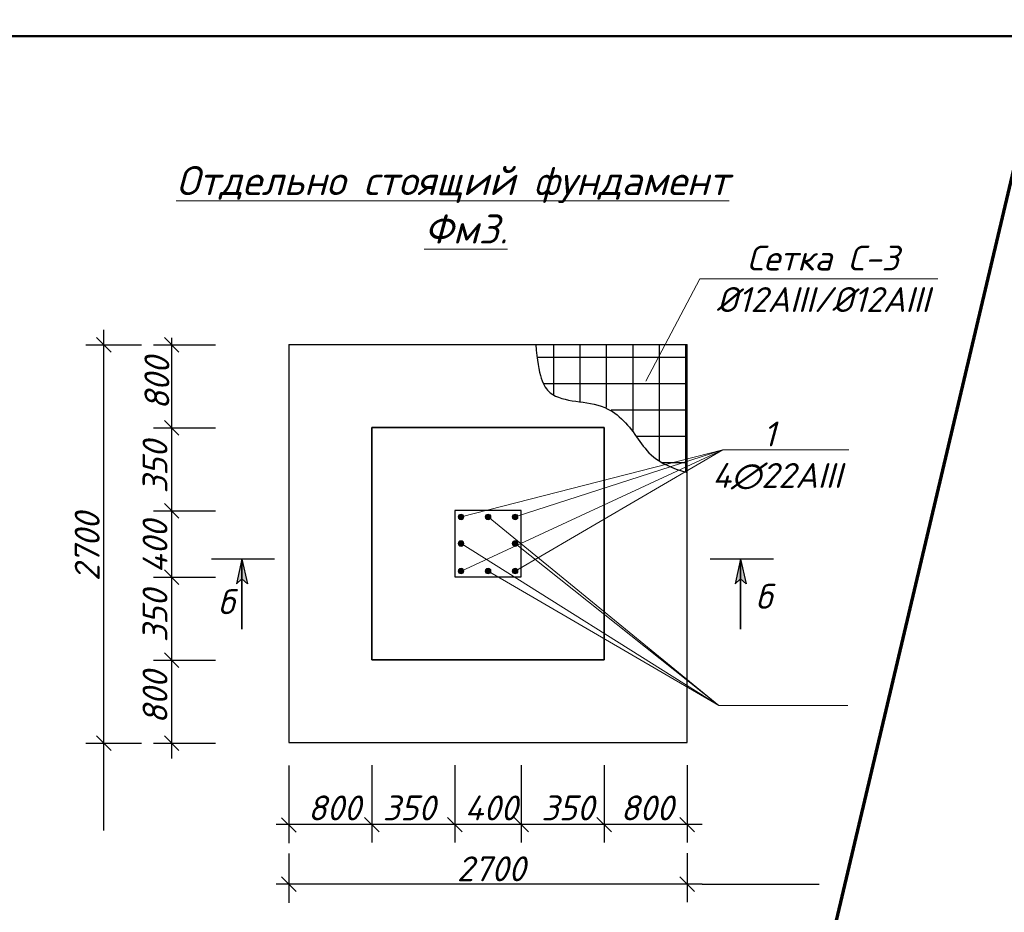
# Model space of a CAD drawing. Header units: millimetres. Extents: x 2063114 to 14983986, y -126020516 to 213791.
# Tile 623 of 656: x 2344225 to 2356089, y -36969 to -26210. Entities that reach past the tile are written whole.
import ezdxf

# ---------------------------------------------------------------- set-up
doc = ezdxf.new("R2010")
doc.units = ezdxf.units.MM
for name, color, linetype, lineweight in [('_0', 7, 'Continuous', 20), ('tugri', 7, 'Continuous', 25), ('план', 7, 'Continuous', 20)]:
    doc.layers.add(name, color=color, linetype=linetype, lineweight=lineweight)
doc.layers.add('все', color=7, linetype='Continuous')
doc.layers.add('Размеры', color=28, linetype='Continuous')
doc.styles.add('V@ler@Live', font='isocpeui.ttf')

# ---------------------------------------------------------------- blocks, each defined once
blk = doc.blocks.new('_Oblique')
at = {"color": 0, "linetype": 'ByBlock', "lineweight": -2}
blk.add_line((-0.5, -0.5), (0.5, 0.5), dxfattribs=at)

msp = doc.modelspace()

# ---------------------------------------------------------------- hatches: boundary and pattern name
h = msp.add_hatch()
h.set_pattern_fill('ANSI37', color=256, scale=100, angle=45)
h.set_pattern_definition([(90, (335807.34, -387146.8), (-317.5, 3e-14), []), (180, (335807.34, -387146.8), (-3e-14, -317.5), [])])
edge = h.paths.add_edge_path()
edge.add_spline(control_points=[(2350443.27766, -30124.08822), (2350497.43998, -30488.44739), (2350576.9798, -30853.28849), (2351353.47728, -30767.35046), (2351703.99102, -31301.60814), (2351946.99004, -31587.4273), (2352268.49532, -31668.94983)], knot_values=[49.9576300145, 49.9576300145, 49.9576300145, 49.9576300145, 267.3318398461, 607.1908125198, 885.9354950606, 1171.7444456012, 1171.7444456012, 1171.7444456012, 1171.7444456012], degree=3, periodic=0)
edge.add_line((2352268.49532, -31668.94983), (2352251.61609, -30124.08822))
edge.add_line((2352251.61609, -30124.08822), (2350443.27766, -30124.08822))
at = {"lineweight": 13}
for color, points in [(5, [(2349576.62754, -32203.69828, 1), (2349508.49532, -32203.69828, 1)]), (1, [(2349902.56143, -32203.69828, 1), (2349834.42922, -32203.69828, 1)]), (5, [(2350160.36311, -32203.69828, -1), (2350228.49532, -32203.69828, -1)]), (1, [(2349576.62754, -32524.08822, 1), (2349508.49532, -32524.08822, 1)]), (1, [(2350160.36311, -32524.08822, -1), (2350228.49532, -32524.08822, -1)]), (5, [(2349576.62754, -32855.56607, -1), (2349508.49532, -32855.56607, -1)]), (1, [(2349902.56143, -32855.56607, -1), (2349834.42922, -32855.56607, -1)]), (5, [(2350160.36311, -32855.56607, 1), (2350228.49532, -32855.56607, 1)])]:
    msp.add_hatch(color=color, dxfattribs=at).paths.add_polyline_path(points)
h = msp.add_hatch(color=5)
h.dxf.hatch_style = 1
h.paths.add_polyline_path([(2346902.41513, -32711.59114), (2346902.41513, -32948.27648), (2346969.25025, -33011.531)])
h.paths.add_polyline_path([(2346902.41513, -32711.59114), (2346835.58001, -33011.531), (2346902.41513, -32948.27648)])
h = msp.add_hatch(color=5)
h.dxf.hatch_style = 1
h.paths.add_polyline_path([(2352911.75273, -32711.59114), (2352911.75273, -32948.27648), (2352978.58784, -33011.531)])
h.paths.add_polyline_path([(2352911.75273, -32711.59114), (2352844.91761, -33011.531), (2352911.75273, -32948.27648)])

# ---------------------------------------------------------------- linework, layer by layer
at = {"color": 7, "lineweight": 30}
for p, q in [((2347468.64912, -30124.08822), (2347468.64912, -34924.08822)), ((2347468.64912, -30124.08822), (2352268.49532, -30124.08822)), ((2352268.49532, -34924.08822), (2352268.49532, -30124.08822)), ((2347468.64912, -34924.08822), (2352268.49532, -34924.08822))]:
    msp.add_line(p, q, dxfattribs=at)
at = {"linetype": 'ByBlock', "lineweight": 35, "ltscale": 100}
for p, q in [((2348468.64912, -31124.08822), (2348468.64912, -33924.08822)), ((2348468.64912, -31124.08822), (2351268.49532, -31124.08822)), ((2351268.49532, -31124.08822), (2351268.49532, -33924.08822)), ((2348468.64912, -33924.08822), (2351268.49532, -33924.08822))]:
    msp.add_line(p, q, dxfattribs=at)
at = {"color": 7, "linetype": 'ByBlock', "lineweight": 13}
for p, q in [((2349542.56143, -32203.69828), (2352698.91151, -31395.11513)), ((2349542.56143, -32855.56607), (2352698.91151, -31395.11513)), ((2350194.42922, -32203.69828), (2352698.91151, -31395.11513)), ((2350194.42922, -32855.56607), (2352698.91151, -31395.11513)), ((2352698.91151, -31395.11513), (2354214.61632, -31395.11513)), ((2349868.49532, -32203.69828), (2352648.90305, -34475.11513)), ((2349542.56143, -32524.08822), (2352648.90305, -34475.11513)), ((2350194.42922, -32524.08822), (2352648.90305, -34475.11513)), ((2349868.49532, -32855.56607), (2352648.90305, -34475.11513)), ((2352648.90305, -34475.11513), (2354201.90369, -34475.11513))]:
    msp.add_line(p, q, dxfattribs=at)
at = {"color": 5}
for p, q in [((2346902.41513, -32711.59114), (2346835.58001, -33011.531)), ((2346902.41513, -32711.59114), (2346969.25025, -33011.531)), ((2352911.75273, -32711.59114), (2352844.91761, -33011.531)), ((2352911.75273, -32711.59114), (2352978.58784, -33011.531)), ((2346835.58001, -33011.531), (2346902.41513, -32948.27648)), ((2346969.25025, -33011.531), (2346902.41513, -32948.27648)), ((2352844.91761, -33011.531), (2352911.75273, -32948.27648)), ((2352978.58784, -33011.531), (2352911.75273, -32948.27648))]:
    msp.add_line(p, q, dxfattribs=at)
at = {"color": 5, "lineweight": 35}
for p, q in [((2346902.41513, -32711.59114), (2346902.41513, -33555.06591)), ((2352911.75273, -32711.59114), (2352911.75273, -33555.06591))]:
    msp.add_line(p, q, dxfattribs=at)
msp.add_line((2352446.50777, -36630.50402), (2353858.46155, -36630.50402))
at = {"color": 7, "lineweight": 30}
msp.add_lwpolyline([(2349468.49532, -32924.08822), (2350268.49532, -32924.08822), (2350268.49532, -32124.08822), (2349468.49532, -32124.08822)], close=True, dxfattribs=at)
at = {"color": 5, "lineweight": 30}
for points in [[(2347296.72194, -32711.59114), (2346536.81999, -32711.59114)], [(2353306.05954, -32711.59114), (2352546.15759, -32711.59114)]]:
    msp.add_lwpolyline(points, dxfattribs=at)
at = {"color": 5, "lineweight": 13}
for centre in [(2349542.56143, -32203.69828), (2350194.42922, -32203.69828), (2349542.56143, -32855.56607), (2350194.42922, -32855.56607)]:
    msp.add_circle(centre, 34.06611, dxfattribs=at)
at = {"color": 1, "lineweight": 13}
for centre in [(2349868.49532, -32203.69828), (2349542.56143, -32524.08822), (2350194.42922, -32524.08822), (2349868.49532, -32855.56607)]:
    msp.add_circle(centre, 34.06611, dxfattribs=at)
msp.add_open_spline([(2350443.27766, -30124.08822), (2350479.08219, -30507.63423), (2350607.90088, -30851.22328), (2351298.12555, -30767.35046), (2351684.36202, -31256.06045), (2351875.17563, -31560.97224), (2352268.49532, -31668.94983)], degree=3, knots=[70.0473067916, 70.0473067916, 70.0473067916, 70.0473067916, 267.3318398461, 607.1908125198, 885.9354950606, 1148.2791365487, 1148.2791365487, 1148.2791365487, 1148.2791365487])
at = {"layer": '_0', "lineweight": 70}
msp.add_line((2317098.69554, -193908.61999), (2376498.69574, 58091.38001), dxfattribs=at)
at = {"layer": 'tugri', "color": 5, "lineweight": 13}
msp.add_line((2355288.68185, -29331.36104), (2352421.06087, -29331.36104), dxfattribs=at)
at = {"layer": 'все', "color": 5, "linetype": 'ByBlock', "lineweight": 13}
msp.add_line((2352421.06087, -29331.36104), (2351770.59995, -30565.92722), dxfattribs=at)
at = {"layer": 'план', "color": 0, "lineweight": 50}
msp.add_lwpolyline([(2319098.69564, -26408.61999), (2375998.69564, -26408.61999), (2375998.69564, -67408.61999), (2319098.69564, -67408.61999)], close=True, dxfattribs=at)
at = {"layer": 'Размеры', "color": 5}
for p, q in [((2345238.84156, -35983.40159), (2345238.84156, -29947.5462)), ((2345021.45479, -30129.63217), (2345690.92632, -30129.63217)), ((2345838.99087, -30129.63217), (2346583.82724, -30129.63217)), ((2346056.37763, -35115.75899), (2346056.37763, -30046.18871)), ((2345838.99087, -31129.63217), (2346583.82724, -31129.63217)), ((2345838.99087, -32129.63217), (2346583.82724, -32129.63217)), ((2345838.99087, -32929.63217), (2346583.82724, -32929.63217)), ((2345838.99087, -33929.63217), (2346583.82724, -33929.63217)), ((2345021.45479, -34929.63217), (2345690.92632, -34929.63217)), ((2345838.99087, -34929.63217), (2346583.82724, -34929.63217)), ((2347468.64912, -35201.17645), (2347468.64912, -36134.80843)), ((2348468.64912, -35195.6325), (2348468.64912, -36129.26448)), ((2349468.49532, -35195.6325), (2349468.49532, -36129.26448)), ((2350268.49532, -35195.6325), (2350268.49532, -36129.26448)), ((2351268.49532, -35195.6325), (2351268.49532, -36129.26448)), ((2352268.49532, -35195.6325), (2352268.49532, -36129.26448)), ((2352446.50777, -35911.87771), (2347315.14753, -35911.87771)), ((2347468.64912, -36259.91313), (2347468.64912, -36853.43474)), ((2352268.49532, -36254.36917), (2352268.49532, -36847.89079)), ((2352446.50777, -36630.50402), (2347315.14753, -36630.50402))]:
    msp.add_line(p, q, dxfattribs=at)

# ---------------------------------------------------------------- block references
at = {"layer": 'Размеры', "color": 5, "yscale": 174.9158653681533, "zscale": 174.9158653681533}
for p, xscale, rotation in [((2345238.84156, -30129.63217), -174.9158653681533, 180), ((2346056.37763, -30129.63217), -174.9158653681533, 180), ((2346056.37763, -31129.63217), -174.9158653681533, 180), ((2346056.37763, -32129.63217), -174.9158653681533, 180), ((2346056.37763, -32929.63217), -174.9158653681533, 180), ((2346056.37763, -33929.63217), -174.9158653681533, 180), ((2345238.84156, -34929.63217), -174.9158653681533, 180), ((2346056.37763, -34929.63217), -174.9158653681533, 180), ((2347468.64912, -35917.42166), 174.9158653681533, 270), ((2348468.64912, -35911.87771), 174.9158653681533, 270), ((2349468.49532, -35911.87771), 174.9158653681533, 270), ((2350268.49532, -35911.87771), 174.9158653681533, 270), ((2351268.49532, -35911.87771), 174.9158653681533, 270), ((2352268.49532, -35911.87771), 174.9158653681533, 270), ((2347468.64912, -36630.50402), 174.9158653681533, 270), ((2352268.49532, -36630.50402), 174.9158653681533, 270)]:
    msp.add_blockref('_Oblique', p, dxfattribs=dict(at, xscale=xscale, rotation=rotation))

# ---------------------------------------------------------------- texts
at = {"lineweight": 15, "ltscale": 2, "char_height": 350, "width": 9174.4030561, "attachment_point": 1, "style": 'V@ler@Live'}
for s, insert in [('\\pi1145.05385;{\\fISOCPEUR|b1|i1|c204|p34;\\LОтдельно стоящий фундамент\\P\\pi4169.11682;Фм1.}', (2320739.25277, -27974.19524)), ('\\pi1145.05385;{\\fISOCPEUR|b1|i1|c204|p34;\\LОтдельно стоящий фундамент\\P\\pi4133.17229;Фм2.}', (2332908.47772, -27974.19524)), ('\\pi1145.05385;{\\fISOCPEUR|b1|i1|c204|p34;\\LОтдельно стоящий фундамент\\P\\pi4133.17229;Фм3.}', (2344967.00378, -27974.19524))]:
    msp.add_mtext(s, dxfattribs=dict(at, insert=insert))
at = {"color": 7, "lineweight": 15, "ltscale": 2, "insert": (2352569.89167, -31053.01356), "char_height": 300, "attachment_point": 1, "style": 'V@ler@Live'}
msp.add_mtext('\\pi-150.309;{\\C256;    1\\P\\pi0;\\fISOCPEUR|b0|i1|c238|p34;4\\fISOCPEUR|b0|i1|c204|p34;∅22\\fISOCPEUR|b0|i1|c238|p34;AIII\\fISOCPEUR|b0|i1|c204|p34; }', dxfattribs=at)
at = {"color": 5, "char_height": 300, "attachment_point": 5, "style": 'V@ler@Live'}
for insert in [(2353189.93535, -33160.93037), (2346711.90262, -33225.71323)]:
    msp.add_mtext('б', dxfattribs=dict(at, insert=insert))
at = {"layer": 'tugri', "color": 7, "insert": (2353904.36703, -29583.34611), "char_height": 300, "attachment_point": 5, "style": 'V@ler@Live'}
msp.add_mtext('{\\C256;Сетка С-3 \\P%%C12АIII/%%C12АIII\\P }', dxfattribs=at)
at = {"layer": 'Размеры', "color": 5, "char_height": 300, "attachment_point": 5, "rotation": 90, "style": 'V@ler@Live'}
for s, insert in [('800', (2345877.71422, -30593.22564)), ('350', (2345855.27821, -31602.82707)), ('2700', (2345037.74214, -32565.64672)), ('400', (2345855.27821, -32565.64672)), ('350', (2345855.27821, -33397.74095)), ('800', (2345855.27821, -34380.22458))]:
    msp.add_mtext(s, dxfattribs=dict(at, insert=insert))
at = {"layer": 'Размеры', "color": 5, "char_height": 300, "attachment_point": 5, "style": 'V@ler@Live'}
for s, insert in [('800', (2348015.70929, -35710.77829)), ('350', (2348915.81208, -35710.77829)), ('400', (2349904.50987, -35710.77829)), ('350', (2350827.17578, -35710.77829)), ('800', (2351783.55573, -35710.77829)), ('2700', (2349904.50987, -36444.91885))]:
    msp.add_mtext(s, dxfattribs=dict(at, insert=insert))

doc.saveas('drawing.dxf')
